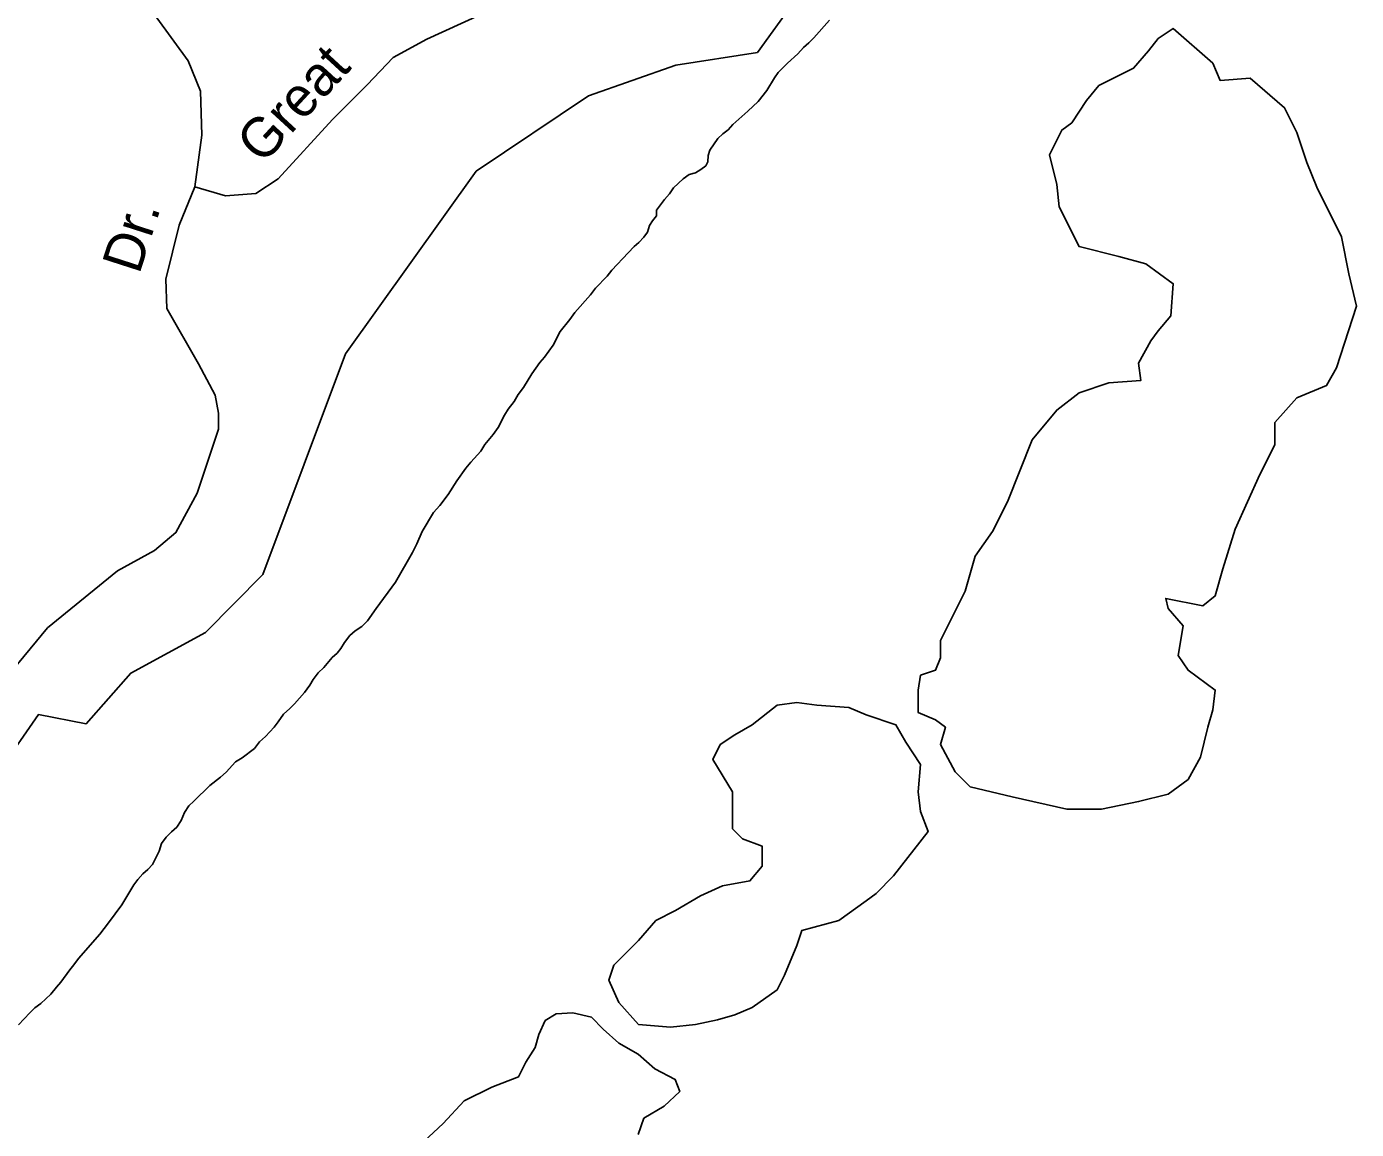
# Model space of a CAD drawing. Extents: x 2290055 to 2389491, y 66597 to 237875.
# Drawn here: x 2360795 to 2363981, y 174783 to 177425 of the extents above; entities that cross this region are included whole.
import ezdxf

# ---------------------------------------------------------------- set-up
doc = ezdxf.new("R2010")
doc.units = 0
for name, color, linetype in [('Exist Boundary Political City Limit New', 7, 'Continuous'), ('Exist Hydrographic Island Shore', 7, 'Continuous'), ('Exist Hydrographic River Shore', 7, 'Continuous'), ('Exist Road Non-System Type 51', 7, 'Continuous'), ('Exist Road Non-System Type 51 Label', 7, 'Continuous'), ('Map Preparation Boundary City Limit Buffer Line', 7, 'Continuous')]:
    doc.layers.add(name, color=color, linetype=linetype)

msp = doc.modelspace()

# ---------------------------------------------------------------- linework, layer by layer
at = {"layer": 'Exist Boundary Political City Limit New'}
msp.add_lwpolyline([(2362631.5, 177480.7), (2362545.8, 177362.5), (2362350.8, 177332.9), (2362141, 177259), (2361872, 177078.6), (2361558.8, 176641.1), (2361360.8, 176111.9), (2361223, 175973.2), (2361044, 175876.1), (2360937, 175754.2), (2360822.8, 175776.6), (2360730.8, 175644.7)], dxfattribs=at)
at = {"layer": 'Exist Hydrographic Island Shore'}
for points in [[(2363370.5, 175550.3), (2363287.2, 175550.3), (2363156.7, 175580), (2363056, 175603.7), (2363020.2, 175639.3), (2362984.7, 175704.6), (2362996.7, 175746.2), (2362973, 175764), (2362931.2, 175781.8), (2362931.2, 175835.2), (2362937.2, 175870.8), (2362973, 175882.7), (2362984.7, 175912.4), (2362984.7, 175954), (2363044, 176072.7), (2363067.7, 176155.8), (2363109.2, 176215.2), (2363145, 176286.4), (2363204.2, 176434.8), (2363263.5, 176506.1), (2363317, 176547.6), (2363388.2, 176571.4), (2363465.2, 176577.3), (2363459.5, 176618.9), (2363489, 176672.3), (2363506.7, 176696), (2363536.5, 176731.7), (2363542.5, 176808.8), (2363477.2, 176856.3), (2363412, 176874.1), (2363317, 176897.9), (2363269.5, 176992.9), (2363263.5, 177046.3), (2363245.7, 177117.5), (2363275.5, 177176.9), (2363299.2, 177194.7), (2363334.7, 177248.1), (2363364.5, 177283.8), (2363447.5, 177325.3), (2363483.2, 177366.9), (2363506.7, 177396.6), (2363542.5, 177420.3), (2363637.5, 177337.2), (2363655.2, 177295.6), (2363726.5, 177301.6), (2363809.5, 177230.3), (2363839, 177171), (2363862.7, 177099.7), (2363886.5, 177040.3), (2363946, 176921.6), (2363963.7, 176832.6), (2363981.5, 176755.4), (2363934, 176607), (2363910.2, 176565.4), (2363839, 176535.7), (2363785.7, 176476.4), (2363785.7, 176423), (2363750, 176351.7), (2363690.7, 176221.1), (2363661, 176126.1), (2363643.2, 176060.8), (2363613.7, 176037.1), (2363524.7, 176054.9), (2363530.5, 176031.1), (2363566.2, 175989.6), (2363554.2, 175918.3), (2363578, 175882.7), (2363643.2, 175835.2), (2363637.5, 175787.7), (2363625.5, 175746.2), (2363607.7, 175674.9), (2363578, 175621.5), (2363530.5, 175585.9), (2363459.5, 175568.1), (2363370.5, 175550.3)], [(2362338, 175027.8), (2362261, 175033.8), (2362213.5, 175087.2), (2362189.7, 175140.6), (2362201.5, 175176.3), (2362261, 175235.6), (2362302.5, 175283.1), (2362350, 175306.9), (2362409.2, 175342.5), (2362462.7, 175366.2), (2362528, 175378.1), (2362557.5, 175413.7), (2362557.5, 175461.2), (2362510, 175479), (2362486.5, 175502.8), (2362486.5, 175591.8), (2362439, 175669), (2362456.7, 175704.6), (2362492.2, 175728.4), (2362533.7, 175752.1), (2362593.2, 175799.6), (2362640.7, 175805.6), (2362688, 175799.6), (2362765.2, 175793.7), (2362806.7, 175775.8), (2362878, 175752.1), (2362901.7, 175710.6), (2362937.2, 175657.1), (2362931.2, 175591.8), (2362937.2, 175544.3), (2362955, 175496.8), (2362872, 175390), (2362830.5, 175348.4), (2362806.7, 175330.6), (2362741.5, 175283.1), (2362652.5, 175259.4), (2362640.7, 175223.8), (2362611, 175152.5), (2362593.2, 175116.9), (2362533.7, 175075.3), (2362492.2, 175057.5), (2362450.7, 175045.7), (2362397.5, 175033.8), (2362338, 175027.8)], [(2361735.2, 174743.4), (2361792.5, 174797.2), (2361843.2, 174851), (2361909.5, 174884.1), (2361973.5, 174909), (2361991.2, 174944.2), (2362013.2, 174979.3), (2362022, 175010.4), (2362037.5, 175043.5), (2362064, 175060.1), (2362103.7, 175062.1), (2362148, 175051.8), (2362176.5, 175022.8), (2362214, 174989.7), (2362260.5, 174962.8), (2362300.2, 174927.6), (2362348.7, 174902.8), (2362359.7, 174873.8), (2362322.2, 174838.6), (2362273.7, 174809.6), (2362260.5, 174770.3)]]:
    msp.add_lwpolyline(points, dxfattribs=at)
at = {"layer": 'Exist Hydrographic River Shore'}
for points in [[(2362303.8, 176971.3), (2362304, 176985), (2362323.5, 177010.7), (2362335, 177024.1), (2362345, 177038.5), (2362368.2, 177060.2), (2362382.5, 177070.6), (2362397.2, 177074.9), (2362410.5, 177082.6), (2362422.7, 177091.5), (2362427, 177100.9), (2362428.2, 177116.2), (2362431.7, 177129.1), (2362451.5, 177157), (2362463, 177167.7), (2362475.5, 177177.9), (2362486.7, 177190.4), (2362523, 177222.1), (2362547.5, 177245.6), (2362568.5, 177271.7), (2362586.7, 177302), (2362595.7, 177314.8), (2362618, 177337.6), (2362643, 177360), (2362656.5, 177375.1), (2362669, 177385.7), (2362681.5, 177397.9), (2362718.7, 177440.5)], [(2361597.7, 175987.4), (2361611.2, 176000.9), (2361632, 176031.2), (2361679, 176094.2), (2361719, 176165), (2361729.5, 176185.5), (2361742.5, 176215.6), (2361770, 176261.1), (2361784.7, 176277.8), (2361805, 176304.2), (2361826, 176336.9), (2361847, 176366.7), (2361859, 176381.4), (2361883.5, 176407.8), (2361893, 176423.8), (2361912.5, 176447.4), (2361925, 176464.8), (2361939.5, 176493.8), (2361948.7, 176508.1), (2361963, 176526.9), (2361973, 176543.7), (2361985.7, 176560.3), (2362005, 176593.1), (2362024.7, 176619.8), (2362035.7, 176632.8), (2362056.5, 176661.5), (2362073.5, 176694.2), (2362096.5, 176723.5), (2362108.2, 176739.8), (2362146, 176782.1), (2362157.7, 176798.1), (2362186.2, 176827), (2362197, 176841.1), (2362236.2, 176882.8), (2362250.5, 176897.7), (2362262, 176907.8), (2362273.5, 176920.4), (2362282.2, 176932.7), (2362287.7, 176948.2), (2362294.7, 176959.9), (2362303.8, 176971.3)], [(2360775, 175033.6), (2360802, 175062), (2360814.5, 175074), (2360829, 175084.3), (2360853, 175106.8), (2360866, 175123.8), (2360876.5, 175135.3), (2360898, 175165.1), (2360908, 175177), (2360919, 175192), (2360969.7, 175250.4), (2360991, 175277.7), (2361022.5, 175320.7), (2361051.7, 175368.8), (2361061.2, 175381.2), (2361073.2, 175394.8), (2361084.7, 175405.3), (2361096, 175417.3), (2361112.5, 175449.4), (2361117.5, 175467.9), (2361128.7, 175482.7), (2361142, 175496.1), (2361154.5, 175507.3), (2361165.2, 175523), (2361173, 175542.3), (2361183.2, 175558.2), (2361195.5, 175569), (2361234, 175606.5), (2361259, 175626.8), (2361272.5, 175639), (2361295.2, 175663.1), (2361311.5, 175673.2), (2361340.5, 175695.8), (2361353, 175711), (2361366.7, 175724), (2361387.7, 175746.7), (2361397.5, 175759.4), (2361410, 175777.7), (2361425, 175790.9), (2361436.2, 175802.3), (2361460.5, 175829.5), (2361473.5, 175846.8), (2361481, 175861), (2361493, 175876.7), (2361506.7, 175889.6), (2361527.2, 175913.4), (2361538.7, 175923.5), (2361547.7, 175934.6), (2361556, 175949.4), (2361569.2, 175966.3), (2361582, 175977), (2361597.7, 175987.4)]]:
    msp.add_lwpolyline(points, dxfattribs=at)
at = {"layer": 'Exist Road Non-System Type 51'}
for points in [[(2362514.2, 177691.2), (2362444.1, 177680.4), (2362182.5, 177591.4), (2361753.7, 177394.4), (2361672.8, 177351.2), (2361610.4, 177285.3), (2361527.7, 177202.5), (2361397.7, 177059.8), (2361343.8, 177024.7), (2361270.9, 177019.4), (2361198.1, 177040.9)], [(2361198.1, 177040.9), (2361214.3, 177165.1), (2361211.6, 177270.3), (2361181.9, 177343.1), (2361106.4, 177445.7), (2361019.6, 177546.3)], [(2361198.1, 177040.9), (2361160.4, 176949.2), (2361128, 176819.7), (2361130.7, 176749.5), (2361206.2, 176617.3), (2361246.7, 176541.8), (2361254.8, 176498.6), (2361254.8, 176460.8), (2361203.5, 176307), (2361152.3, 176212.6), (2361101, 176169.4), (2361012, 176120.8), (2360844.4, 175984.4), (2360746.4, 175865.5), (2360643, 175704.2), (2360527.3, 175567.7), (2360428.1, 175501.5), (2360266.9, 175435.3), (2360147, 175341), (2359985.8, 175208.6), (2359944.4, 175154.9), (2359841.1, 175055.6), (2359701.5, 174922.3)]]:
    msp.add_lwpolyline(points, dxfattribs=at)
at = {"layer": 'Map Preparation Boundary City Limit Buffer Line'}
msp.add_lwpolyline([(2362631.5, 177480.7), (2362545.8, 177362.5), (2362350.8, 177332.9), (2362141, 177259), (2361872, 177078.6), (2361558.8, 176641.1), (2361360.8, 176111.9), (2361223, 175973.2), (2361044, 175876.1), (2360937, 175754.2), (2360822.8, 175776.6), (2360730.8, 175644.7)], dxfattribs=at)

# ---------------------------------------------------------------- texts
at = {"layer": 'Exist Road Non-System Type 51 Label'}
for s, rotation, p in [('Great', 47.355, (2361360, 177092.2)), ('Dr.', 72.1606, (2361064.4, 176829.2))]:
    msp.add_text(s, height=95, rotation=rotation, dxfattribs=at).set_placement(p)

doc.saveas('drawing.dxf')
